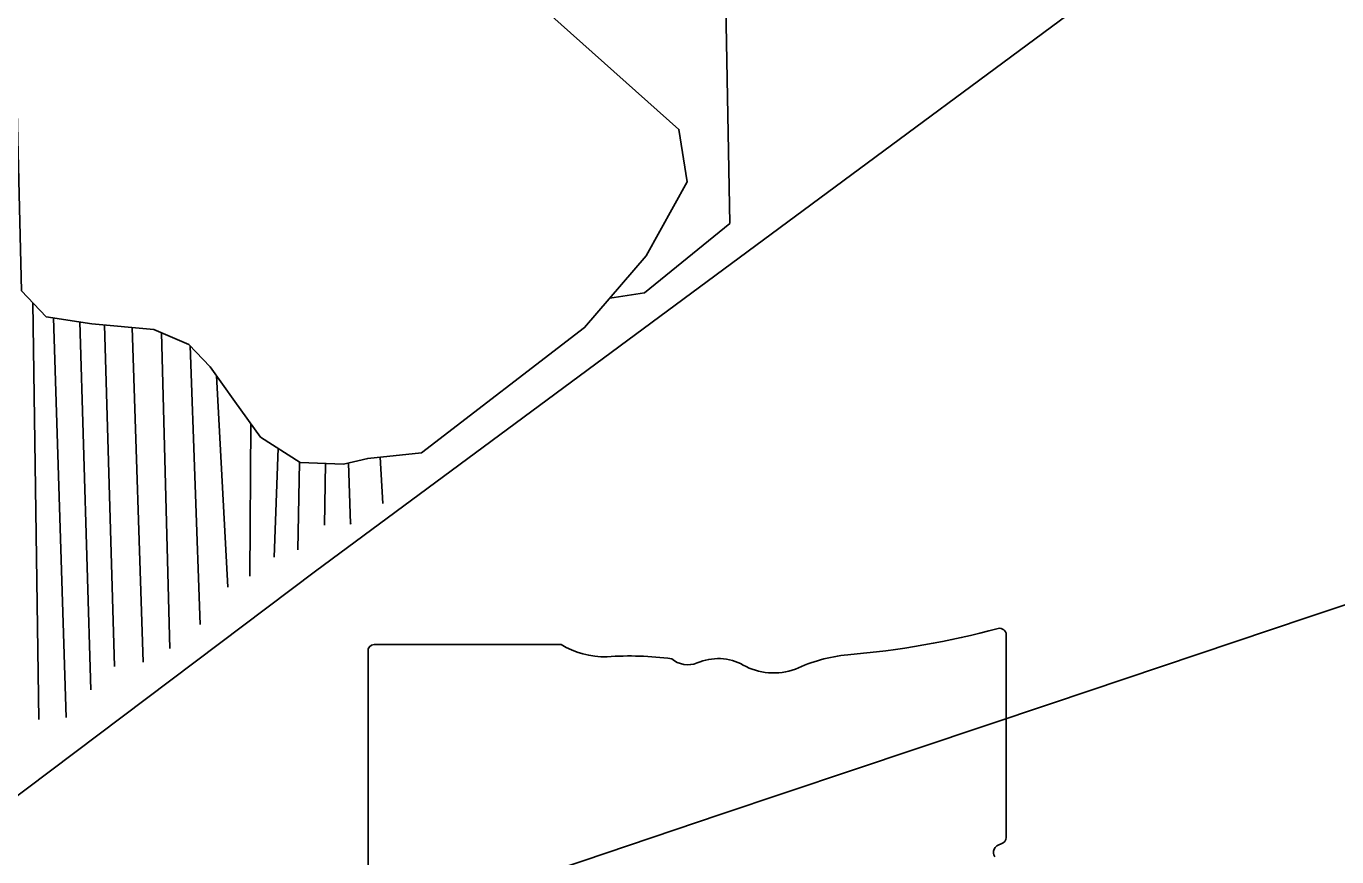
# Model space of a CAD drawing. Extents: x 0 to 34, y 0 to 22.
# Drawn here: x 6.3739 to 6.7124, y 14.1388 to 14.3533 of the extents above; entities that cross this region are included whole.
import ezdxf

# ---------------------------------------------------------------- set-up
doc = ezdxf.new("R2010")
doc.units = 0
for name, color, linetype in [('Default', 7, 'Continuous'), ('GM_X_Minor_Lake', 7, 'Continuous'), ('GM_X_Minor_River', 7, 'Continuous'), ('GM_X_Rail_Line', 7, 'Continuous'), ('GM_X_State_Route', 7, 'Continuous')]:
    doc.layers.add(name, color=color, linetype=linetype)

msp = doc.modelspace()

# ---------------------------------------------------------------- linework, layer by layer
at = {"layer": 'Default'}
msp.add_line((6.51207, 14.19367), (6.46377, 14.19367), dxfattribs=at)
for points in [[(6.62696, 14.14381), (6.62696, 14.14382), (6.62698, 14.1438), (6.62698, 14.19624)], [(6.46218, 14.19193), (6.46218, 14.1), (6.61741, 14.1)]]:
    msp.add_lwpolyline(points, dxfattribs=at)
for centre, major_axis, start_param, end_param in [((6.56828, 14.33008), (0.17476, 0), 4.814394, 5.042369), ((6.62515, 14.19636), (0.00183, 0), 6.197627, 7.989034), ((6.46407, 14.19216), (0.00191, 0), 1.727492, 3.291633), ((6.52356, 14.20528), (0.01852, 0), 4.042888, 4.731792), ((6.5297, 14.13749), (0.06648, 0), 1.404758, 1.657859), ((6.55263, 14.18111), (0.01111, 0), 0.950623, 2.079405), ((6.59057, 14.16311), (0.03516, 0), 1.699012, 2.107814), ((6.54479, 14.19268), (0.00534, 0), 3.836095, 5.185415), ((6.56697, 14.19697), (0.01336, 0), 4.08156, 5.145723), ((6.62502, 14.1436), (0.00196, 0), 5.05454, 6.418171), ((6.62655, 14.13996), (0.00284, 0), 1.883978, 3.671073)]:
    msp.add_ellipse(centre, major_axis=major_axis, ratio=0.8, start_param=start_param, end_param=end_param, dxfattribs=at)
at = {"layer": 'GM_X_Minor_Lake'}
msp.add_lwpolyline([(6.37021, 14.38845), (6.37268, 14.28497), (6.37909, 14.27827), (6.39087, 14.27646), (6.40684, 14.27501), (6.41594, 14.27114), (6.42141, 14.26539), (6.42781, 14.2564), (6.4344, 14.24723), (6.44462, 14.24068), (6.45584, 14.24022), (6.46213, 14.24169), (6.47603, 14.24311), (6.51811, 14.2755), (6.53404, 14.29401), (6.54464, 14.31314), (6.54246, 14.32666), (6.50089, 14.36387)], dxfattribs=at)
at = {"layer": 'GM_X_Minor_River'}
for points in [[(6.40355, 14.77197), (6.42074, 14.71138), (6.59341, 14.70684), (6.60595, 14.39845), (6.55385, 14.40056), (6.55559, 14.30241), (6.53359, 14.28451), (6.52462, 14.28307)], [(6.37562, 14.28189), (6.37718, 14.17425)], [(6.38092, 14.27799), (6.38422, 14.17477)], [(6.38776, 14.27694), (6.39055, 14.18195)], [(6.39415, 14.27617), (6.39668, 14.18798)], [(6.40122, 14.27552), (6.40411, 14.18907)], [(6.40883, 14.27416), (6.41098, 14.19263)], [(6.41625, 14.27081), (6.41883, 14.19885)], [(6.42305, 14.26309), (6.42593, 14.20849)], [(6.43189, 14.25072), (6.43166, 14.2113)], [(6.43894, 14.24432), (6.43797, 14.2162)], [(6.44448, 14.24077), (6.44408, 14.21805)], [(6.46529, 14.24201), (6.46604, 14.23006)], [(6.45124, 14.24041), (6.45097, 14.22447)], [(6.45713, 14.24052), (6.45763, 14.2248), (6.45775, 14.22505)]]:
    msp.add_lwpolyline(points, dxfattribs=at)
at = {"layer": 'GM_X_Rail_Line'}
msp.add_lwpolyline([(6.29906, 14.1), (6.44859, 14.21257), (6.77289, 14.45255), (6.9261, 14.56419), (7.02524, 14.63495)], dxfattribs=at)
at = {"layer": 'GM_X_State_Route'}
msp.add_lwpolyline([(6.41731, 14.1), (6.43439, 14.10786), (6.44294, 14.11161), (6.45306, 14.11567), (6.46473, 14.12001), (6.48685, 14.12746), (6.51778, 14.13781), (6.55315, 14.14972), (6.58706, 14.16111), (6.63867, 14.17838), (6.70499, 14.2007), (6.73597, 14.211), (6.74631, 14.21445), (6.75229, 14.21624), (6.75685, 14.21733), (6.75995, 14.21783), (6.76463, 14.21823), (6.77035, 14.21834)], dxfattribs=at)

doc.saveas('drawing.dxf')
